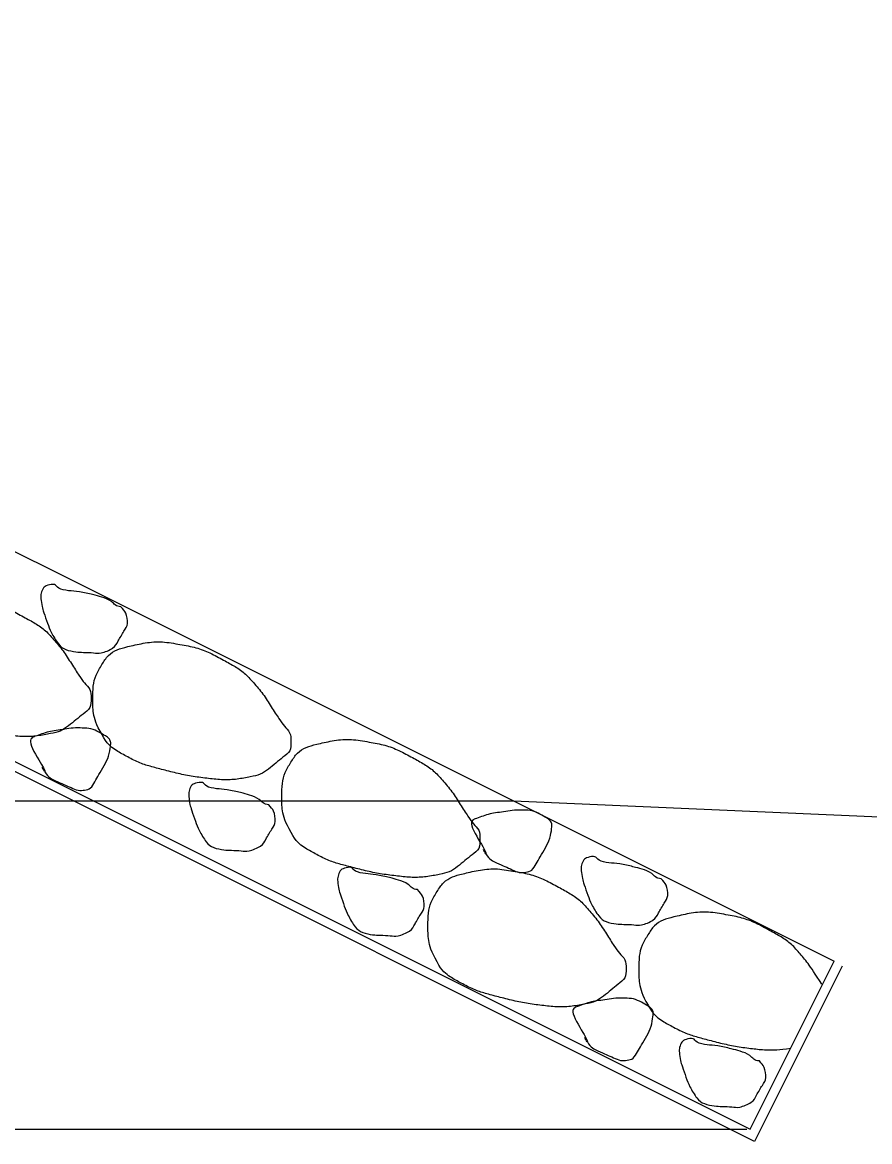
# Model space of a CAD drawing. Extents: x 2176024 to 2177225, y 75947 to 76635.
# Drawn here: x 2176867.78 to 2176876.82, y 76368.72 to 76380.66 of the extents above; entities that cross this region are included whole.
import ezdxf

# ---------------------------------------------------------------- set-up
doc = ezdxf.new("R2010")
doc.units = 0
for name, color, linetype in [('Exist XS Ground Line', 7, 'Continuous'), ('Prop Dimension', 7, 'Continuous'), ('Typical Curb CELL', 7, 'Continuous')]:
    doc.layers.add(name, color=color, linetype=linetype)

msp = doc.modelspace()

# ---------------------------------------------------------------- linework, layer by layer
at = {"layer": 'Exist XS Ground Line'}
msp.add_line((2176873.016, 76372.354), (2176887.98, 76371.707), dxfattribs=at)
at = {"layer": 'Prop Dimension'}
for p, q in [((2176863.851, 76372.354), (2176873.016, 76372.354)), ((2176863.851, 76368.854), (2176875.506, 76368.854))]:
    msp.add_line(p, q, dxfattribs=at)
at = {"layer": 'Typical Curb CELL'}
for p, q in [((2176875.589, 76368.72), (2176841.582, 76385.721)), ((2176875.544, 76368.854), (2176876.438, 76370.643)), ((2176876.525, 76370.592), (2176875.589, 76368.72))]:
    msp.add_line(p, q, dxfattribs=at)
for points in [[(2176837.01, 76388.118), (2176875.544, 76368.854)], [(2176837.01, 76388.118), (2176842.335, 76387.693), (2176876.438, 76370.643)]]:
    msp.add_lwpolyline(points, dxfattribs=at)
for points in [[(2176868.828, 76374.426), (2176868.853, 76374.394), (2176868.883, 76374.374), (2176868.91, 76374.233), (2176868.866, 76374.175), (2176868.793, 76374.051), (2176868.762, 76373.984), (2176868.602, 76373.919), (2176868.548, 76373.937), (2176868.42, 76373.939), (2176868.359, 76373.941), (2176868.231, 76373.964), (2176868.164, 76374.014), (2176868.079, 76374.159), (2176868.048, 76374.241), (2176868.002, 76374.377), (2176867.987, 76374.419), (2176867.973, 76374.521), (2176867.974, 76374.565), (2176868, 76374.634), (2176868.038, 76374.654), (2176868.134, 76374.674), (2176868.147, 76374.618), (2176868.276, 76374.593), (2176868.374, 76374.59), (2176868.543, 76374.552), (2176868.615, 76374.53), (2176868.739, 76374.492), (2176868.775, 76374.425), (2176868.828, 76374.426)], [(2176866.495, 76373.52), (2176866.544, 76373.425), (2176866.637, 76373.355), (2176866.748, 76373.296), (2176866.886, 76373.221), (2176867.006, 76373.185), (2176867.145, 76373.148), (2176867.308, 76373.105), (2176867.465, 76373.074), (2176867.634, 76373.054), (2176867.787, 76373.036), (2176867.936, 76373.045), (2176868.084, 76373.073), (2176868.184, 76373.093), (2176868.272, 76373.155), (2176868.35, 76373.22), (2176868.422, 76373.281), (2176868.512, 76373.343), (2176868.51, 76373.449), (2176868.509, 76373.55), (2176868.436, 76373.61), (2176868.388, 76373.684), (2176868.299, 76373.819), (2176868.215, 76373.957), (2176868.107, 76374.08), (2176868.015, 76374.185), (2176867.902, 76374.257), (2176867.777, 76374.325), (2176867.626, 76374.408), (2176867.482, 76374.458), (2176867.306, 76374.488), (2176867.113, 76374.522), (2176866.932, 76374.501), (2176866.759, 76374.458), (2176866.657, 76374.433), (2176866.555, 76374.371), (2176866.495, 76374.273), (2176866.424, 76374.158), (2176866.397, 76374.046), (2176866.396, 76373.905), (2176866.395, 76373.758), (2176866.431, 76373.629), (2176866.495, 76373.52)], [(2176868.628, 76373.059), (2176868.677, 76372.964), (2176868.77, 76372.894), (2176868.881, 76372.834), (2176869.019, 76372.76), (2176869.139, 76372.723), (2176869.278, 76372.687), (2176869.441, 76372.644), (2176869.598, 76372.613), (2176869.767, 76372.593), (2176869.92, 76372.575), (2176870.069, 76372.583), (2176870.217, 76372.612), (2176870.317, 76372.632), (2176870.405, 76372.694), (2176870.483, 76372.759), (2176870.555, 76372.819), (2176870.645, 76372.882), (2176870.643, 76372.988), (2176870.641, 76373.089), (2176870.569, 76373.149), (2176870.521, 76373.223), (2176870.432, 76373.358), (2176870.348, 76373.496), (2176870.24, 76373.619), (2176870.148, 76373.724), (2176870.035, 76373.796), (2176869.91, 76373.864), (2176869.759, 76373.946), (2176869.615, 76373.997), (2176869.439, 76374.027), (2176869.246, 76374.06), (2176869.065, 76374.039), (2176868.891, 76373.997), (2176868.79, 76373.972), (2176868.688, 76373.91), (2176868.628, 76373.812), (2176868.556, 76373.696), (2176868.53, 76373.585), (2176868.529, 76373.443), (2176868.528, 76373.296), (2176868.563, 76373.168), (2176868.628, 76373.059)], [(2176868.017, 76372.666), (2176868.051, 76372.604), (2176868.137, 76372.566), (2176868.219, 76372.53), (2176868.297, 76372.496), (2176868.372, 76372.46), (2176868.442, 76372.47), (2176868.508, 76372.48), (2176868.553, 76372.562), (2176868.591, 76372.628), (2176868.652, 76372.733), (2176868.703, 76372.828), (2176868.718, 76372.948), (2176868.723, 76372.985), (2176868.7, 76373.025), (2176868.67, 76373.043), (2176868.595, 76373.09), (2176868.511, 76373.129), (2176868.418, 76373.132), (2176868.318, 76373.135), (2176868.228, 76373.117), (2176868.134, 76373.104), (2176868.061, 76373.095), (2176867.981, 76373.067), (2176867.921, 76373.046), (2176867.815, 76373.009), (2176868.016, 76372.696), (2176868.017, 76372.666), (2176868.017, 76372.663), (2176867.982, 76372.719), (2176867.992, 76372.71)], [(2176870.645, 76372.018), (2176870.694, 76371.922), (2176870.787, 76371.853), (2176870.898, 76371.793), (2176871.036, 76371.719), (2176871.156, 76371.682), (2176871.295, 76371.646), (2176871.458, 76371.603), (2176871.615, 76371.572), (2176871.784, 76371.552), (2176871.937, 76371.534), (2176872.086, 76371.542), (2176872.234, 76371.571), (2176872.334, 76371.591), (2176872.422, 76371.653), (2176872.5, 76371.718), (2176872.572, 76371.778), (2176872.662, 76371.841), (2176872.66, 76371.947), (2176872.658, 76372.047), (2176872.586, 76372.108), (2176872.538, 76372.182), (2176872.449, 76372.317), (2176872.365, 76372.455), (2176872.257, 76372.578), (2176872.165, 76372.682), (2176872.052, 76372.755), (2176871.927, 76372.823), (2176871.776, 76372.905), (2176871.632, 76372.956), (2176871.456, 76372.986), (2176871.263, 76373.019), (2176871.082, 76372.998), (2176870.909, 76372.956), (2176870.807, 76372.931), (2176870.705, 76372.869), (2176870.645, 76372.771), (2176870.574, 76372.655), (2176870.547, 76372.544), (2176870.546, 76372.402), (2176870.545, 76372.255), (2176870.58, 76372.127), (2176870.645, 76372.018)], [(2176870.406, 76372.314), (2176870.431, 76372.282), (2176870.461, 76372.263), (2176870.487, 76372.121), (2176870.443, 76372.063), (2176870.37, 76371.939), (2176870.34, 76371.872), (2176870.179, 76371.807), (2176870.125, 76371.825), (2176869.997, 76371.827), (2176869.937, 76371.829), (2176869.809, 76371.852), (2176869.742, 76371.902), (2176869.657, 76372.047), (2176869.625, 76372.129), (2176869.58, 76372.266), (2176869.565, 76372.307), (2176869.551, 76372.409), (2176869.551, 76372.453), (2176869.577, 76372.523), (2176869.616, 76372.542), (2176869.712, 76372.562), (2176869.725, 76372.506), (2176869.853, 76372.481), (2176869.952, 76372.478), (2176870.12, 76372.44), (2176870.193, 76372.418), (2176870.316, 76372.38), (2176870.353, 76372.313), (2176870.406, 76372.314)], [(2176872.724, 76371.791), (2176872.759, 76371.728), (2176872.845, 76371.69), (2176872.927, 76371.654), (2176873.004, 76371.62), (2176873.079, 76371.584), (2176873.15, 76371.594), (2176873.216, 76371.604), (2176873.261, 76371.686), (2176873.299, 76371.752), (2176873.359, 76371.857), (2176873.411, 76371.952), (2176873.426, 76372.072), (2176873.431, 76372.11), (2176873.407, 76372.149), (2176873.377, 76372.168), (2176873.302, 76372.214), (2176873.218, 76372.253), (2176873.125, 76372.256), (2176873.026, 76372.259), (2176872.936, 76372.241), (2176872.842, 76372.229), (2176872.769, 76372.219), (2176872.689, 76372.191), (2176872.629, 76372.17), (2176872.522, 76372.134), (2176872.723, 76371.82), (2176872.724, 76371.791), (2176872.725, 76371.787), (2176872.69, 76371.843), (2176872.699, 76371.835)], [(2176874.594, 76371.524), (2176874.618, 76371.492), (2176874.649, 76371.473), (2176874.675, 76371.331), (2176874.631, 76371.273), (2176874.558, 76371.149), (2176874.527, 76371.082), (2176874.367, 76371.017), (2176874.313, 76371.035), (2176874.185, 76371.037), (2176874.125, 76371.039), (2176873.997, 76371.062), (2176873.93, 76371.112), (2176873.845, 76371.257), (2176873.813, 76371.339), (2176873.768, 76371.476), (2176873.752, 76371.517), (2176873.738, 76371.619), (2176873.739, 76371.663), (2176873.765, 76371.733), (2176873.804, 76371.752), (2176873.899, 76371.772), (2176873.912, 76371.716), (2176874.041, 76371.691), (2176874.14, 76371.688), (2176874.308, 76371.65), (2176874.381, 76371.628), (2176874.504, 76371.59), (2176874.54, 76371.523), (2176874.594, 76371.524)], [(2176871.995, 76371.408), (2176872.02, 76371.376), (2176872.051, 76371.356), (2176872.077, 76371.215), (2176872.033, 76371.157), (2176871.96, 76371.033), (2176871.929, 76370.965), (2176871.769, 76370.901), (2176871.715, 76370.919), (2176871.587, 76370.921), (2176871.526, 76370.923), (2176871.399, 76370.946), (2176871.331, 76370.996), (2176871.246, 76371.141), (2176871.215, 76371.223), (2176871.169, 76371.359), (2176871.154, 76371.401), (2176871.14, 76371.503), (2176871.141, 76371.547), (2176871.167, 76371.616), (2176871.205, 76371.636), (2176871.301, 76371.656), (2176871.314, 76371.6), (2176871.443, 76371.575), (2176871.541, 76371.572), (2176871.71, 76371.534), (2176871.782, 76371.512), (2176871.906, 76371.474), (2176871.942, 76371.407), (2176871.995, 76371.408)], [(2176872.203, 76370.636), (2176872.253, 76370.541), (2176872.346, 76370.471), (2176872.456, 76370.412), (2176872.595, 76370.338), (2176872.715, 76370.301), (2176872.853, 76370.264), (2176873.017, 76370.222), (2176873.173, 76370.19), (2176873.343, 76370.17), (2176873.496, 76370.152), (2176873.644, 76370.161), (2176873.793, 76370.19), (2176873.893, 76370.209), (2176873.981, 76370.272), (2176874.059, 76370.337), (2176874.13, 76370.397), (2176874.22, 76370.46), (2176874.219, 76370.566), (2176874.217, 76370.666), (2176874.145, 76370.727), (2176874.096, 76370.8), (2176874.008, 76370.935), (2176873.924, 76371.073), (2176873.815, 76371.197), (2176873.724, 76371.301), (2176873.611, 76371.374), (2176873.486, 76371.442), (2176873.334, 76371.524), (2176873.19, 76371.575), (2176873.015, 76371.605), (2176872.822, 76371.638), (2176872.641, 76371.617), (2176872.467, 76371.574), (2176872.365, 76371.549), (2176872.264, 76371.487), (2176872.204, 76371.39), (2176872.132, 76371.274), (2176872.106, 76371.162), (2176872.105, 76371.021), (2176872.104, 76370.874), (2176872.139, 76370.746), (2176872.203, 76370.636)], [(2176876.308, 76370.398), (2176876.233, 76370.514), (2176876.158, 76370.63), (2176876.065, 76370.735), (2176875.974, 76370.84), (2176875.861, 76370.912), (2176875.736, 76370.98), (2176875.584, 76371.063), (2176875.44, 76371.113), (2176875.265, 76371.144), (2176875.072, 76371.177), (2176874.891, 76371.156), (2176874.717, 76371.113), (2176874.615, 76371.088), (2176874.514, 76371.026), (2176874.454, 76370.929), (2176874.382, 76370.813), (2176874.356, 76370.701), (2176874.355, 76370.56), (2176874.354, 76370.413), (2176874.389, 76370.284), (2176874.453, 76370.175)], [(2176873.806, 76369.785), (2176873.84, 76369.723), (2176873.926, 76369.684), (2176874.008, 76369.648), (2176874.086, 76369.614), (2176874.16, 76369.579), (2176874.231, 76369.589), (2176874.297, 76369.598), (2176874.342, 76369.68), (2176874.38, 76369.746), (2176874.441, 76369.851), (2176874.492, 76369.946), (2176874.507, 76370.066), (2176874.512, 76370.104), (2176874.489, 76370.143), (2176874.459, 76370.162), (2176874.383, 76370.208), (2176874.3, 76370.247), (2176874.206, 76370.25), (2176874.107, 76370.253), (2176874.017, 76370.236), (2176873.923, 76370.223), (2176873.85, 76370.213), (2176873.77, 76370.186), (2176873.71, 76370.165), (2176873.604, 76370.128), (2176873.805, 76369.814), (2176873.806, 76369.785), (2176873.806, 76369.781), (2176873.771, 76369.838), (2176873.78, 76369.829)], [(2176874.453, 76370.175), (2176874.503, 76370.08), (2176874.596, 76370.01), (2176874.706, 76369.951), (2176874.845, 76369.877), (2176874.965, 76369.84), (2176875.103, 76369.803), (2176875.267, 76369.76), (2176875.423, 76369.729), (2176875.593, 76369.709), (2176875.723, 76369.694), (2176875.85, 76369.698), (2176875.976, 76369.717)], [(2176875.641, 76369.582), (2176875.666, 76369.55), (2176875.696, 76369.53), (2176875.722, 76369.388), (2176875.678, 76369.331), (2176875.605, 76369.206), (2176875.575, 76369.139), (2176875.414, 76369.075), (2176875.36, 76369.093), (2176875.232, 76369.095), (2176875.172, 76369.097), (2176875.044, 76369.12), (2176874.977, 76369.17), (2176874.892, 76369.315), (2176874.86, 76369.396), (2176874.815, 76369.533), (2176874.8, 76369.575), (2176874.786, 76369.677), (2176874.786, 76369.721), (2176874.812, 76369.79), (2176874.851, 76369.81), (2176874.947, 76369.83), (2176874.96, 76369.774), (2176875.088, 76369.749), (2176875.187, 76369.746), (2176875.355, 76369.708), (2176875.428, 76369.686), (2176875.551, 76369.648), (2176875.588, 76369.58), (2176875.641, 76369.582)]]:
    msp.add_open_spline(points, degree=3, dxfattribs=at)

doc.saveas('drawing.dxf')
